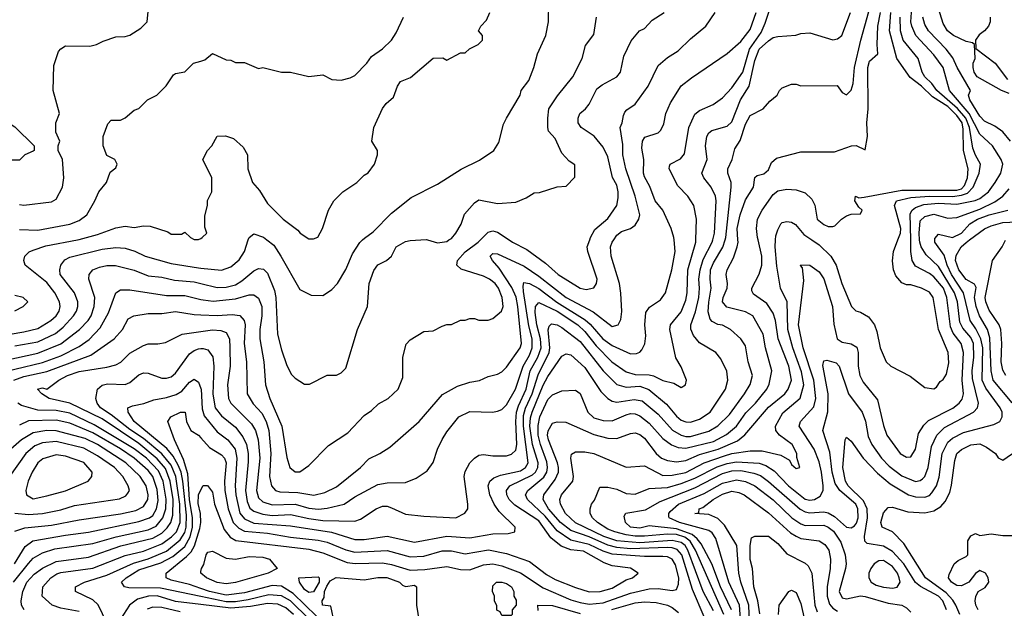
# Model space of a CAD drawing. Header units: inches. Extents: x 1793389 to 1900389, y 320802 to 470796.
# Tile 408 of 656: x 1849211 to 1853496, y 428397 to 430959. Entities that reach past the tile are written whole.
import ezdxf

# ---------------------------------------------------------------- set-up
doc = ezdxf.new("R2010")
doc.units = ezdxf.units.IN
doc.header["$MEASUREMENT"] = 0
for name, color, linetype in [('B8442', 7, 'Continuous'), ('B8443', 7, 'Continuous'), ('B8452', 7, 'Continuous'), ('B8453', 7, 'Continuous')]:
    doc.layers.add(name, color=color, linetype=linetype)

msp = doc.modelspace()

# ---------------------------------------------------------------- linework, layer by layer
at = {"layer": 'B8442', "color": 2}
for points, elevation in [([(1849170, 429590.3), (1849230, 429599.5), (1849290, 429615.3), (1849346.6, 429650), (1849369.4, 429670), (1849382.9, 429690), (1849387.3, 429710), (1849385.1, 429730), (1849363.6, 429770), (1849330, 429815.1), (1849235.3, 429890), (1849229.2, 429910), (1849234, 429930), (1849252.1, 429947.9), (1849270, 429956.3), (1849325.6, 429974.4), (1849463.1, 430000)], 338), ([(1849190, 429539), (1849290, 429556.9), (1849366.8, 429593.2), (1849400, 429620), (1849445.6, 429670), (1849458.7, 429690), (1849464.2, 429710), (1849464.2, 429730), (1849449.7, 429769.7), (1849387.8, 429850), (1849385.6, 429870), (1849389.7, 429890.3), (1849407.1, 429912.9), (1849430, 429924.4), (1849570, 429959.5), (1849630, 429966.7), (1849670, 429964.4), (1849711.9, 429951.9), (1849758, 429930), (1849870, 429897.6), (1849990, 429878.4), (1850000, 429877.4)], 334), ([(1849070, 429459), (1849290, 429507.9), (1849390, 429547.4), (1849472, 429610), (1849509.6, 429650), (1849522.4, 429670), (1849535.1, 429710), (1849537.6, 429750), (1849512.7, 429830), (1849514, 429850), (1849529, 429870), (1849558, 429882), (1849590, 429888.2), (1849628.3, 429888.3), (1849710, 429868.4), (1849770, 429844.4), (1849830, 429837.6), (1849884.4, 429824.4), (1849970, 429818), (1850000, 429810.7)], 330), ([(1849068.8, 429408.8), (1849310, 429466.9), (1849390, 429495.2), (1849470, 429536.5), (1849513.7, 429566.3), (1849561.8, 429618.2), (1849597.5, 429682.5), (1849629.5, 429770.5), (1849650, 429782.8), (1849690, 429783), (1849850, 429758.4), (1849930, 429758.7), (1850000, 429741.2)], 326), ([(1849190, 429692), (1849226, 429710), (1849246, 429730), (1849226, 429750), (1849190, 429758)], 342), ([(1849185.2, 429390), (1849230, 429406.3), (1849330, 429427.9), (1849521, 429499), (1849622.7, 429570), (1849658, 429610), (1849683.9, 429656.1), (1849708, 429670), (1849770, 429680.5), (1849830, 429679.3), (1849890, 429688.4), (1849970, 429675.8), (1850000, 429674.6)], 322), ([(1849231.3, 428390), (1849219.7, 428410), (1849217.4, 428430), (1849225.4, 428470), (1849242.6, 428510), (1849274.5, 428545.5), (1849310, 428571.8), (1849370, 428600.3), (1849510, 428618.9), (1849651.7, 428668.3), (1849790, 428701.8), (1849830, 428724.4), (1849853.5, 428746.5), (1849869.1, 428770.9), (1849878.3, 428801.7), (1849879.5, 428870), (1849866, 428950), (1849845.3, 429005.3), (1849810, 429046.8), (1849730, 429113.5), (1849570, 429220.9), (1849430, 429289.8), (1849339, 429310), (1849308, 429330), (1849289, 429350), (1849310, 429356), (1849330, 429351.3), (1849381.2, 429390), (1849419, 429410), (1849470, 429427.6), (1849590, 429446), (1849630, 429456.3), (1849651.3, 429468.7), (1849690, 429507.3), (1849750, 429540.7), (1849770, 429547.3), (1849812.7, 429547.3), (1849845.6, 429554.4), (1849918, 429590), (1850000, 429601.4)], 318), ([(1849470, 428383), (1849390, 428397.7), (1849353.2, 428410), (1849309.2, 428450), (1849312.7, 428490), (1849347, 428530), (1849373.4, 428546.6), (1849390, 428552.9), (1849530, 428571.5), (1849670, 428626.3), (1849750, 428645.8), (1849830, 428678), (1849871.8, 428708.2), (1849893.1, 428730), (1849909, 428771), (1849908.5, 428850), (1849891.3, 428970), (1849870, 429020.4), (1849830, 429068.8), (1849750, 429135.8), (1849690, 429175.1), (1849610, 429239.1), (1849563.6, 429270), (1849547.8, 429290), (1849542.4, 429310), (1849549.2, 429350), (1849570, 429368), (1849593.8, 429373.8), (1849670, 429370.5), (1849690, 429379.1), (1849730, 429413.4), (1849750, 429422), (1849770, 429420.7), (1849830, 429398), (1849850, 429398), (1849870, 429404.9), (1849890, 429420.7), (1849950, 429503.8), (1849970, 429518.4), (1849990, 429526), (1850000, 429527)], 314), ([(1849590, 428334), (1849552.1, 428412.1), (1849530, 428434), (1849454, 428470), (1849454, 428490), (1849494, 428510), (1849590, 428540.9), (1849706.9, 428593.1), (1849770, 428612.1), (1849850, 428646), (1849910, 428694.3), (1849930, 428726.7), (1849936.1, 428750), (1849937.1, 428802.9), (1849921.1, 428950), (1849913.6, 428990), (1849900.5, 429020.5), (1849878.7, 429058.7), (1849851.9, 429091.9), (1849709.6, 429210), (1849682.7, 429250), (1849682, 429270), (1849701.5, 429278.5), (1849752.1, 429287.9), (1849795.6, 429304.4), (1849850, 429314), (1849892.3, 429327.7), (1849917.6, 429342.4), (1849950, 429380.7), (1849970, 429394.8), (1849990, 429381), (1850000, 429353)], 310), ([(1849184.7, 428510), (1849250, 428592.4), (1849270, 428614.4), (1849310, 428638.7), (1849364.1, 428655.9), (1849530, 428678.3), (1849631.7, 428708.3), (1849770, 428738), (1849805, 428755), (1849834.2, 428790), (1849847.9, 428830), (1849848, 428872), (1849835.2, 428950), (1849815.7, 428995.7), (1849762.7, 429050), (1849710, 429091.6), (1849535.9, 429195.9), (1849430, 429245.6), (1849370, 429257.2), (1849290, 429259.2), (1849219.6, 429279.6), (1849202.7, 429290)], 322), ([(1850000, 428448.2), (1849824.4, 428484.4), (1849686.2, 428486.2), (1849668, 428490), (1849654, 428510), (1849675.1, 428530), (1849730, 428564.4), (1849824.9, 428595.1), (1849878.3, 428621.7), (1849930, 428665.2), (1849952.7, 428707.3), (1849963.7, 428750), (1849963.9, 428790), (1849950.6, 428870), (1849942.7, 428982.7), (1849924, 429044), (1849885.1, 429130), (1849855.3, 429210), (1849868.7, 429230), (1849910.7, 429250.7), (1849930.7, 429250), (1849937.3, 429210), (1849956, 429170), (1849990, 429150.5), (1850000, 429139.3)], 306), ([(1849188.2, 428590), (1849234.8, 428665.2), (1849269.2, 428690), (1849410, 428715.6), (1849510, 428727.6), (1849730, 428774), (1849776.2, 428790), (1849790, 428801.3), (1849807.3, 428830), (1849814.2, 428865.8), (1849810, 428913.2), (1849790.8, 428970), (1849770, 428996.9), (1849709.7, 429050), (1849650, 429090.8), (1849530, 429160.7), (1849430, 429202.3), (1849370, 429215.1), (1849250, 429212.6), (1849210, 429194)], 326), ([(1849190, 428732.7), (1849233.6, 428746.4), (1849350, 428758.3), (1849470, 428782.6), (1849650, 428807.6), (1849717.4, 428822.6), (1849750, 428839.3), (1849769.6, 428870), (1849771.1, 428890), (1849761.7, 428930), (1849735.4, 428970), (1849673, 429030), (1849550, 429109.8), (1849495.7, 429135.7), (1849370, 429169.8), (1849330, 429170.9), (1849270, 429161.1), (1849219.3, 429130), (1849150, 429069.6)], 330), ([(1849189.7, 428810.3), (1849250, 428804.6), (1849310, 428808.8), (1849390, 428825.3), (1849450, 428843.7), (1849646, 428874), (1849673, 428887), (1849682.5, 428897.5), (1849689.3, 428910), (1849683.7, 428930), (1849659.5, 428970), (1849623.6, 429010), (1849550, 429061.1), (1849490, 429093.5), (1849370, 429122.3), (1849310, 429117.7), (1849276.7, 429103.3), (1849238.4, 429070), (1849166.8, 428970)], 334), ([(1850000, 428483.1), (1849950, 428500.4), (1849870, 428518.7), (1849849.2, 428530), (1849849.3, 428549.3), (1849937.7, 428622.3), (1849956.9, 428643.1), (1849971.4, 428668.6), (1849995.8, 428744.2), (1849999.1, 428770), (1849997.4, 428810), (1849987.3, 428852.7), (1849988.7, 428891.3), (1850000, 428912.9)], 302), ([(1850000, 428549.2), (1849999, 428550), (1850000, 428556.7)], 298), ([(1850000, 428413.3), (1849890, 428426.6), (1849810, 428450.7), (1849772, 428450), (1849724, 428436), (1849689.1, 428410.9), (1849650.5, 428350)], 310), ([(1849910, 428381.8), (1849830, 428399.8), (1849790, 428401.3), (1849766.6, 428393.4)], 314)]:
    msp.add_lwpolyline(points, dxfattribs=dict(at, elevation=elevation))
at = {"layer": 'B8442', "color": 2, "elevation": 338}
msp.add_lwpolyline([(1849370, 429064.2), (1849311.9, 429048.1), (1849290, 429029.3), (1849266, 428990), (1849248.2, 428950), (1849237.3, 428910), (1849241, 428890), (1849270, 428874), (1849330, 428886), (1849410, 428908.4), (1849508.7, 428950), (1849525.2, 428970), (1849526, 428990), (1849490, 429031.5), (1849410, 429058.7)], close=True, dxfattribs=at)
at = {"layer": 'B8443', "color": 2}
for points, elevation in [([(1849210, 430154.8), (1849230, 430150.8), (1849350, 430166), (1849370, 430178), (1849397.2, 430230), (1849404, 430270), (1849398, 430350), (1849378, 430390), (1849378, 430410), (1849386, 430430), (1849368.7, 430468.7), (1849368.7, 430510), (1849384, 430550), (1849357.2, 430650), (1849360.2, 430759.8), (1849380.2, 430819.8), (1849390, 430832), (1849410, 430844.7), (1849516.5, 430843.5), (1849546, 430850), (1849574.6, 430865.4), (1849630, 430884.7), (1849670, 430886), (1849690, 430891.3), (1849738, 430922), (1849766, 430950), (1849770, 430994)], 346), ([(1849210, 430045.5), (1849290, 430042.4), (1849430, 430068.2), (1849470, 430084.9), (1849504, 430110), (1849539, 430170), (1849555.3, 430210), (1849588.7, 430250), (1849604.7, 430295.3), (1849630, 430314), (1849635.3, 430330), (1849626, 430350), (1849590, 430368), (1849574, 430410), (1849574, 430450), (1849594.6, 430505.4), (1849610, 430522), (1849650, 430522), (1849670, 430532), (1849710, 430564.7), (1849730, 430572), (1849768, 430610), (1849808, 430630), (1849849.1, 430670.9), (1849881.2, 430718.8), (1849890, 430724.7), (1849930, 430731.3), (1849968, 430770), (1850000, 430778.9)], 342), ([(1849463.1, 430000), (1849470, 430001.3), (1849550, 430023.1), (1849630, 430053.4), (1849670, 430060.7), (1849710, 430054.8), (1849750, 430061), (1849779.8, 430059.8), (1849856, 430036), (1849870, 430024.7), (1849915.3, 430024.7), (1849930, 430034), (1849954, 430010), (1849970, 430002), (1849990, 430002), (1850000, 430007)], 338)]:
    msp.add_lwpolyline(points, dxfattribs=dict(at, elevation=elevation))
at = {"layer": 'B8443', "color": 2, "elevation": 346}
msp.add_lwpolyline([(1849150, 430338), (1849130, 430342), (1849058, 430390), (1849038, 430430), (1849048, 430450), (1849055.3, 430490), (1849070, 430511.3), (1849090, 430524.7), (1849110, 430531), (1849130, 430521), (1849150, 430518), (1849190, 430492), (1849274, 430410), (1849274, 430390), (1849270, 430386), (1849234, 430370), (1849210, 430348), (1849170, 430348)], close=True, dxfattribs=at)
at = {"layer": 'B8452', "color": 2}
for points, elevation in [([(1850000, 429810.7), (1850070, 429793.7), (1850110, 429794.9), (1850150, 429805.3), (1850177.8, 429822.2), (1850230, 429865.5), (1850250, 429876.3), (1850272.5, 429872.5), (1850290, 429856), (1850320.3, 429780.3), (1850325.7, 429750), (1850332.7, 429590), (1850350, 429522), (1850374, 429454), (1850394.4, 429414.4), (1850410, 429398), (1850450, 429372), (1850472.7, 429372.7), (1850550, 429411.3), (1850590, 429412), (1850610, 429422), (1850630, 429442), (1850680.9, 429610), (1850725.2, 429710), (1850732.3, 429810), (1850752.3, 429867.7), (1850770, 429891.3), (1850808, 429910), (1850828.7, 429930), (1850850, 429970.8), (1850890, 429994), (1850910, 429997.3), (1850957, 430000)], 330), ([(1850000, 429353), (1850001.1, 429350), (1850005.4, 429265.4), (1850014, 429234), (1850070, 429164.9), (1850117.1, 429130), (1850149.1, 429089.1), (1850156.9, 429050), (1850149, 428930), (1850151.4, 428890), (1850170, 428810.7), (1850190, 428786), (1850230, 428768.1), (1850390, 428756.5), (1850568.2, 428728.2), (1850670, 428697), (1850710, 428696.5), (1850810, 428710.4), (1850930, 428684.9), (1851069.7, 428710.3), (1851170, 428703.1), (1851270, 428720.5), (1851337.2, 428722.8), (1851366, 428730), (1851368, 428750), (1851298, 428818), (1851275.6, 428850), (1851256.9, 428890), (1851249.6, 428930), (1851257, 428950), (1851275.1, 428964.9), (1851303.9, 428976.1), (1851390, 428995.6), (1851413, 429010), (1851424.4, 429030), (1851403, 429190), (1851403.5, 429236.5), (1851412.4, 429267.6), (1851441.5, 429330), (1851466.9, 429413.1), (1851515.1, 429510), (1851518.7, 429530), (1851511.6, 429608.4), (1851515.1, 429624.9), (1851525.6, 429634.4), (1851550, 429630.4), (1851570, 429619.3), (1851650, 429557.6), (1851750, 429430.4), (1851810.3, 429370.3), (1851850, 429358.9), (1851910, 429363.1), (1851949.2, 429349.2), (1852025.5, 429285.5), (1852070, 429233.4), (1852090, 429216.3), (1852110, 429208.2), (1852130, 429206.4), (1852170, 429220.5), (1852216, 429250), (1852282.7, 429350), (1852293.2, 429390), (1852289.3, 429429.3), (1852262, 429482), (1852241.2, 429510), (1852170, 429552.3), (1852144.2, 429584.2), (1852131.6, 429611.6), (1852131.5, 429630), (1852152.7, 429687.3), (1852167.3, 429750), (1852169.8, 429790), (1852166.2, 429830), (1852172, 429870), (1852185.4, 429914.6), (1852224.7, 429990), (1852227.1, 430000)], 310), ([(1850000, 429601.4), (1850050, 429608.4), (1850086.4, 429606.4), (1850110, 429597.3), (1850123.8, 429570), (1850126.4, 429530), (1850126.7, 429450), (1850114.9, 429370), (1850119.3, 429310), (1850130.6, 429290), (1850219.9, 429199.9), (1850237, 429170), (1850248.9, 429130), (1850256.1, 429050), (1850241.7, 428910), (1850250, 428877.3), (1850270, 428860.3), (1850310, 428847.7), (1850410, 428850.2), (1850470, 428833.1), (1850511, 428829), (1850550, 428832), (1850624, 428850), (1850670, 428881.6), (1850770, 428935.5), (1850810, 428943), (1850890, 428944), (1850936.5, 428963.5), (1850985.2, 428994.8), (1851010, 429032), (1851029.3, 429090), (1851050, 429131.3), (1851070, 429164.7), (1851122, 429230), (1851170, 429253.4), (1851269.1, 429250.9), (1851290, 429254.8), (1851310, 429262.8), (1851330, 429282.8), (1851369.6, 429350), (1851402, 429450), (1851430, 429499.3), (1851441.8, 429530), (1851441.2, 429570), (1851426.7, 429626.7), (1851403.7, 429776.3), (1851401.7, 429798.3), (1851405.8, 429814.2), (1851430, 429810.3), (1851470, 429789), (1851549.5, 429729.5), (1851672.3, 429652.3), (1851693.9, 429633.9), (1851749.4, 429569.4), (1851790, 429540.3), (1851870, 429504.9), (1851894.8, 429505.2), (1851910, 429511), (1851918.9, 429521.1), (1851931.9, 429548.1), (1851936.6, 429583.4), (1851932.3, 429630), (1851936, 429684), (1851952.5, 429707.5), (1852000.2, 429739.8), (1852021.2, 429770), (1852049.3, 429869.3), (1852063.7, 429950), (1852059, 430000)], 318), ([(1850000, 429741.2), (1850010, 429738.7), (1850053.3, 429733.3), (1850150, 429744.2), (1850210, 429761.6), (1850230, 429760.5), (1850250, 429746.8), (1850264.4, 429710), (1850265.3, 429670), (1850256.5, 429610), (1850257, 429570), (1850274.4, 429470), (1850281.6, 429370), (1850300.4, 429310), (1850352.4, 429190), (1850373.2, 429053.2), (1850386.8, 429010), (1850410, 428991.3), (1850430, 428991.3), (1850470, 429018), (1850554.8, 429105.2), (1850638.9, 429161.1), (1850710, 429236), (1850742, 429258), (1850772.9, 429287.1), (1850815.3, 429310), (1850858, 429350), (1850878, 429402), (1850879, 429490), (1850893.6, 429546.4), (1850910, 429564.7), (1850970, 429602), (1851010, 429604.7), (1851050, 429624.7), (1851070, 429632), (1851090, 429632), (1851128.9, 429651.1), (1851150, 429651.3), (1851170, 429658), (1851190, 429658), (1851210, 429651.3), (1851250, 429651.3), (1851270, 429658), (1851308.7, 429690), (1851315.1, 429710), (1851311.6, 429750), (1851295.6, 429790), (1851280.9, 429810), (1851256, 429830), (1851230, 429842), (1851132.3, 429872.3), (1851114, 429890), (1851117.2, 429910), (1851150, 429947.7), (1851206.6, 429990), (1851216.4, 430000)], 326), ([(1850000, 429139.3), (1850037.4, 429097.4), (1850090, 429065.5), (1850102.4, 429050), (1850110.3, 429029.7), (1850102.7, 428950), (1850103.6, 428910), (1850118, 428830), (1850140.3, 428770), (1850165, 428745), (1850190, 428732.7), (1850290, 428723.9), (1850390, 428706.7), (1850510, 428693.6), (1850550, 428684), (1850630, 428651.6), (1850670, 428641.5), (1850810, 428648.9), (1850910, 428621.1), (1850970, 428624.2), (1851050, 428647.2), (1851090, 428647), (1851150, 428634), (1851251.5, 428651.5), (1851330, 428635.3), (1851430, 428600.4), (1851504.4, 428544.4), (1851542, 428522), (1851630, 428487), (1851690, 428468.8), (1851738, 428470), (1851790, 428484.2), (1851850, 428520.7), (1851878, 428530), (1851902, 428550), (1851870, 428572), (1851790, 428582.4), (1851755.3, 428595.3), (1851664.9, 428644.9), (1851610, 428652), (1851567.7, 428667.7), (1851523, 428703), (1851470, 428776.9), (1851365.3, 428845.3), (1851341.3, 428870), (1851331.5, 428890), (1851329.6, 428910), (1851344.5, 428930), (1851442.2, 428977.8), (1851456.4, 428990), (1851466.4, 429010), (1851467, 429030), (1851443.2, 429110), (1851431.5, 429190), (1851433.8, 429226.2), (1851441.8, 429250), (1851490, 429368), (1851510, 429405.5), (1851570, 429494.8), (1851590, 429504), (1851610, 429500.7), (1851670, 429445.5), (1851740.9, 429340.9), (1851770.3, 429310.3), (1851790, 429298), (1851810, 429294), (1851885.8, 429305.8), (1851919.6, 429299.6), (1851990, 429242), (1852052, 429172), (1852090, 429150.3), (1852110, 429144), (1852130, 429145.2), (1852210, 429167.4), (1852250, 429190.4), (1852300.1, 429239.9), (1852365.6, 429330), (1852390, 429371), (1852400.7, 429410), (1852380.7, 429470), (1852370, 429539), (1852350, 429569.3), (1852304, 429610), (1852270, 429629.2), (1852250, 429632.3), (1852225.4, 429645.4), (1852215.6, 429655.6), (1852206.9, 429686.9), (1852209.7, 429729.7), (1852221.1, 429790), (1852215.4, 429830), (1852217.7, 429870), (1852230, 429900.5), (1852271.7, 429968.3), (1852281, 430000)], 306), ([(1850000, 429877.4), (1850090, 429868.4), (1850130, 429883), (1850166.7, 429913.3), (1850189.6, 429950), (1850206, 430000)], 334), ([(1850000, 429527), (1850010, 429528), (1850030, 429522), (1850051.8, 429491.8), (1850055.8, 429450), (1850051.8, 429328.2), (1850062.6, 429270), (1850090, 429234.9), (1850150, 429185.5), (1850182.6, 429142.6), (1850198, 429110), (1850204.9, 429070), (1850205.1, 429034.9), (1850194.4, 428910), (1850201.7, 428861.7), (1850213.3, 428833.3), (1850230, 428818.9), (1850270, 428806.7), (1850310, 428801.3), (1850390, 428804.4), (1850470, 428787.1), (1850530, 428779.6), (1850670, 428776.3), (1850694.8, 428785.2), (1850762, 428830), (1850790, 428840.7), (1850810, 428840.7), (1850830, 428834), (1850890, 428806.8), (1850970, 428797.3), (1851109.1, 428790.9), (1851149.1, 428810.9), (1851162, 428830), (1851162, 428850), (1851146, 428970), (1851150, 428992), (1851169.5, 429030.5), (1851190, 429051), (1851210, 429062.8), (1851230, 429066.8), (1851270, 429060.7), (1851330, 429060.7), (1851352, 429068), (1851370, 429084.7), (1851375.4, 429110), (1851370.7, 429210), (1851373.3, 429250), (1851381.6, 429278.4), (1851415.7, 429350), (1851432.8, 429430), (1851466.8, 429490), (1851480.3, 429530), (1851477.7, 429570), (1851461.6, 429630), (1851455.2, 429684.8), (1851456.2, 429710), (1851470, 429727.7), (1851550, 429690.2), (1851639.5, 429630), (1851670, 429601.7), (1851719.6, 429539.6), (1851788.2, 429470), (1851850, 429426.7), (1851890, 429414.6), (1851950, 429413.4), (1851968.9, 429408.9), (1852010, 429388), (1852057.3, 429377.3), (1852090, 429358), (1852108, 429370), (1852113.2, 429390), (1852090, 429448), (1852067.3, 429487.3), (1852040.9, 429610), (1852043.7, 429630), (1852090, 429687.3), (1852110, 429738), (1852115.8, 429770), (1852118.9, 429870), (1852153.3, 429990), (1852153.6, 430000)], 314), ([(1850000, 429674.6), (1850070, 429671.8), (1850135.3, 429675.3), (1850170, 429670.5), (1850187.7, 429650), (1850192.4, 429630), (1850188.8, 429550), (1850198.7, 429470), (1850201.3, 429330), (1850226.8, 429286.8), (1850265.5, 429245.5), (1850284.2, 429210), (1850295.6, 429170), (1850304.9, 429070), (1850298, 428970), (1850306.4, 428930), (1850324, 428910), (1850343.4, 428903.4), (1850421.2, 428901.2), (1850491.1, 428888.9), (1850538.6, 428901.4), (1850590, 428924.9), (1850694, 429010), (1850730, 429046.8), (1850778, 429070), (1850822, 429098), (1850949.5, 429210.5), (1851051.9, 429328.1), (1851116, 429364), (1851170, 429380.7), (1851212.1, 429387.9), (1851250, 429406), (1851290, 429416), (1851310, 429426), (1851330, 429446), (1851389.3, 429530), (1851394.7, 429550), (1851379.3, 429710), (1851371.3, 429751.3), (1851352.8, 429792.8), (1851297.4, 429877.4), (1851269, 429910), (1851259, 429930), (1851270, 429941), (1851290, 429939.1), (1851406, 429886), (1851470, 429842.6), (1851590, 429748.9), (1851707, 429687), (1851790, 429624), (1851815.3, 429630), (1851826.6, 429653.4), (1851831.8, 429688.2), (1851828, 429768), (1851822, 429810), (1851785.6, 429930), (1851782.9, 429970), (1851789.5, 429990), (1851796.2, 430000)], 322), ([(1850000, 428912.9), (1850010, 428932), (1850028.4, 428931.6), (1850050, 428902), (1850058.4, 428850), (1850100.5, 428740.5), (1850126.9, 428706.9), (1850152.5, 428692.5), (1850470, 428653.8), (1850530, 428638.9), (1850636.7, 428596.7), (1850671.5, 428591.5), (1850790, 428594.6), (1850830, 428587.4), (1850910, 428563.2), (1850974.8, 428565.2), (1851070, 428578.4), (1851130, 428565.7), (1851170, 428563.7), (1851230, 428586.7), (1851270, 428590.3), (1851310, 428581.7), (1851390, 428551.7), (1851490, 428485.7), (1851610, 428434.3), (1851650, 428421.5), (1851690, 428414.9), (1851750, 428420.7), (1851870, 428462.4), (1851950, 428480.9), (1851990, 428482.6), (1852050, 428474.9), (1852070, 428478.8), (1852078.6, 428501.4), (1852079.1, 428530), (1852065.6, 428585.6), (1852050, 428611.3), (1852030, 428620.4), (1852010, 428622.3), (1851930, 428622.4), (1851790, 428632.4), (1851750, 428645), (1851690, 428674.2), (1851610, 428692.9), (1851550, 428733.5), (1851497.3, 428797.3), (1851420.7, 428870), (1851412, 428890), (1851422, 428910), (1851492.8, 428967.2), (1851505.1, 428990), (1851508.7, 429010), (1851505.3, 429034.7), (1851477.1, 429110), (1851468.2, 429150), (1851467.2, 429192.8), (1851474.5, 429230), (1851510, 429305.5), (1851530, 429325.5), (1851570, 429344), (1851630, 429346), (1851650, 429331.3), (1851683, 429250), (1851710, 429226), (1851750, 429214.9), (1851790, 429212.7), (1851850, 429239.5), (1851870, 429244.9), (1851890, 429243.1), (1851910, 429234), (1851950, 429203.1), (1852010, 429136.4), (1852047.8, 429107.8), (1852076.9, 429096.9), (1852110, 429094), (1852230, 429122.8), (1852287.2, 429152.8), (1852330.7, 429189.3), (1852371.8, 429248.2), (1852413.3, 429290), (1852462.9, 429350), (1852472.5, 429372.5), (1852484.5, 429430), (1852456.2, 429530), (1852447, 429590), (1852401.2, 429670), (1852370, 429687.3), (1852288.2, 429708.2), (1852269.6, 429730), (1852272.3, 429750), (1852289.6, 429790), (1852292, 429810), (1852285.1, 429850), (1852289.6, 429870), (1852317.7, 429922.3), (1852334, 429970), (1852337.6, 429990), (1852336.8, 430000)], 302), ([(1850287.1, 430000), (1850316.7, 429976.7), (1850348, 429930), (1850430, 429784.7), (1850479.6, 429759.6), (1850530, 429758), (1850538, 429762), (1850570, 429784.7), (1850594, 429810), (1850630, 429871.3), (1850660.1, 429939.9), (1850691.7, 429988.3), (1850703.4, 430000)], 334), ([(1850986.2, 430000), (1851030, 429987.3), (1851070, 429994), (1851079.4, 430000)], 330), ([(1851340.8, 430000), (1851356, 429990), (1851418, 429958), (1851499.5, 429899.5), (1851554.8, 429850), (1851650, 429790.8), (1851676, 429784), (1851710, 429792), (1851722, 429810), (1851724, 429830), (1851684, 429950), (1851681.2, 429970), (1851691.7, 430000)], 326), ([(1852190, 428359), (1852139.2, 428479.2), (1852092.5, 428630), (1852072.6, 428652.6), (1852050, 428660.7), (1852030, 428661.5), (1851870, 428655.8), (1851810, 428661), (1851771.1, 428671.1), (1851690, 428707.4), (1851610, 428735.3), (1851564.4, 428770), (1851512.6, 428830), (1851489.7, 428870), (1851491.5, 428890), (1851542, 428958), (1851555.4, 428990), (1851556.4, 429010), (1851552.4, 429030), (1851512.6, 429130), (1851508.7, 429150), (1851511.3, 429168.7), (1851530, 429202.8), (1851550, 429207.7), (1851587.5, 429207.5), (1851710, 429153.7), (1851770, 429137.6), (1851810, 429136.4), (1851870, 429158), (1851890, 429160.5), (1851910, 429153), (1851930, 429138), (1851981.6, 429070), (1852004, 429050), (1852030, 429039.5), (1852070, 429034.9), (1852110, 429040.3), (1852170, 429065.8), (1852250.6, 429089.4), (1852334.7, 429125.3), (1852367.6, 429152.4), (1852470, 429272.4), (1852540.7, 429330), (1852555.1, 429350), (1852569.6, 429390), (1852558.3, 429450), (1852512.6, 429570), (1852499.7, 429650), (1852490, 429681.2), (1852462.8, 429722.8), (1852404.8, 429764.8), (1852398, 429778), (1852397.2, 429790), (1852430, 429851.3), (1852440.7, 429890), (1852440.7, 429930), (1852424.3, 430000)], 298), ([(1852230, 428385.1), (1852185.6, 428470), (1852119.4, 428650), (1852107.6, 428670), (1852090, 428683.7), (1852050, 428692.5), (1851910, 428681.9), (1851810, 428690.7), (1851753.6, 428710), (1851630, 428768.7), (1851586.6, 428810), (1851565.1, 428850), (1851562, 428870), (1851569.5, 428890), (1851618.4, 428950), (1851621.6, 428970), (1851609.6, 429050.4), (1851612.9, 429067.1), (1851630, 429077.3), (1851670, 429077.3), (1851709.3, 429070.7), (1851850, 429010.8), (1851930, 429016.3), (1852010, 428974.9), (1852050, 428976.9), (1852110, 428988), (1852190.6, 429029.4), (1852279, 429061), (1852310, 429070.2), (1852390, 429082.6), (1852441.7, 429081.7), (1852523.8, 429063.8), (1852562, 429042), (1852570, 429022), (1852590, 429004.7), (1852606, 429010), (1852593.2, 429053.2), (1852592.7, 429070), (1852572.3, 429110), (1852517.2, 429150), (1852501.2, 429170), (1852500.9, 429190), (1852532.5, 429247.5), (1852608.2, 429311.8), (1852623.1, 429370), (1852614.2, 429425.8), (1852576.1, 429530), (1852554.5, 429610), (1852551.3, 429730), (1852522, 429790), (1852506.1, 429886.1), (1852498.3, 429970), (1852500.6, 430000)], 294), ([(1852275.3, 428370), (1852151.6, 428650), (1852128.4, 428688.4), (1852105.8, 428705.8), (1852070, 428717.4), (1852030, 428719.9), (1851930, 428710.7), (1851890, 428711.4), (1851850, 428716.5), (1851801.2, 428730), (1851770, 428741.5), (1851725.1, 428770), (1851703.7, 428790), (1851693.2, 428810), (1851694, 428830), (1851699, 428850), (1851712.1, 428867.9), (1851736.4, 428923.6), (1851770, 428924), (1851810, 428914.9), (1851850, 428897.1), (1851890, 428893), (1851950, 428918.4), (1852030, 428922), (1852090, 428939.7), (1852150, 428963.2), (1852247.2, 429012.8), (1852290, 429027.5), (1852330, 429034), (1852429.2, 429029.2), (1852458.7, 429018.7), (1852494.7, 428994.7), (1852557.6, 428930), (1852630, 428871.8), (1852650, 428867.4), (1852669.7, 428870.3), (1852695.2, 428884.8), (1852707.6, 428910), (1852708.2, 428930), (1852701, 428990), (1852690, 429034), (1852668.2, 429090), (1852603.7, 429190), (1852609.4, 429210), (1852667, 429273), (1852675.4, 429310), (1852666.6, 429390), (1852620.4, 429530), (1852601.1, 429630), (1852624, 429824), (1852618, 429878), (1852608.9, 429888.9), (1852610, 429892), (1852650, 429891), (1852690, 429861), (1852710, 429831), (1852748.5, 429710), (1852753.8, 429633.8), (1852768.4, 429570), (1852790, 429554.9), (1852830, 429548), (1852854, 429534), (1852860.4, 429510), (1852860.3, 429450), (1852866.7, 429410), (1852881.7, 429381.7), (1852944.7, 429304.7), (1852970, 429192), (1852984.9, 429150), (1853042.8, 429070), (1853070, 429054.8), (1853090, 429056), (1853109.2, 429090), (1853122.4, 429157.6), (1853145.8, 429194.2), (1853166, 429214), (1853271.8, 429268.2), (1853299.5, 429290), (1853312.3, 429307.7), (1853318.9, 429330), (1853312.9, 429390), (1853318.5, 429510), (1853308.2, 429550), (1853274.1, 429594.1), (1853261.3, 429621.3), (1853246.2, 429750), (1853231.7, 429790), (1853190, 429839.7), (1853170, 429854.7), (1853110, 429885.6), (1853094.7, 429910), (1853089.7, 429949.7), (1853088.8, 430000)], 290), ([(1852308.8, 428390), (1852260.8, 428490), (1852222.7, 428590), (1852177, 428677), (1852159.9, 428699.9), (1852137.8, 428717.8), (1852070, 428743.2), (1851950, 428755.6), (1851910, 428745.6), (1851869.8, 428749.8), (1851847, 428770), (1851842, 428798), (1851849.5, 428810.5), (1851935.1, 428824.9), (1851998.2, 428861.8), (1852150, 428921.8), (1852270, 428983.2), (1852310, 428995), (1852350, 428995.9), (1852405.4, 428985.4), (1852434.5, 428974.5), (1852470, 428948.8), (1852608.3, 428828.3), (1852630, 428816), (1852650, 428812.9), (1852710, 428816.9), (1852730, 428811.8), (1852756.8, 428796.8), (1852810, 428750.4), (1852830, 428746.4), (1852843.7, 428756.3), (1852853.1, 428766.9), (1852860.3, 428790), (1852858.2, 428830), (1852849.7, 428850), (1852780.5, 428910), (1852760.7, 428940.7), (1852746.6, 428990), (1852736.3, 429076.3), (1852707, 429170), (1852728.2, 429251.8), (1852729.7, 429330), (1852706.8, 429453.2), (1852710, 429474), (1852723.1, 429476.9), (1852764.5, 429464.5), (1852777.3, 429450), (1852818, 429330), (1852877.1, 429250), (1852891.7, 429211.7), (1852904.2, 429144.2), (1852919.5, 429110), (1852961.3, 429050), (1852995.3, 429015.3), (1853050, 428973.7), (1853110, 428948.4), (1853130, 428953), (1853139.7, 428960.3), (1853150, 428970.8), (1853165.1, 429010), (1853179.5, 429100.5), (1853202.4, 429150), (1853236.3, 429183.7), (1853362.7, 429250), (1853379.5, 429270), (1853383.6, 429290), (1853357, 429397), (1853356.1, 429430), (1853363.5, 429490), (1853362, 429550), (1853350, 429575.1), (1853315.7, 429615.7), (1853302.2, 429642.2), (1853291.7, 429730), (1853279.8, 429770), (1853210, 429884.2), (1853155.3, 429935.3), (1853134.5, 429970), (1853127.9, 429990), (1853127.2, 430000)], 286), ([(1852658.5, 430000), (1852690, 429979.3), (1852741.6, 429930), (1852763.8, 429890), (1852788.4, 429810), (1852830.7, 429710.7), (1852850, 429691.3), (1852870, 429686), (1852905.2, 429665.2), (1852930.5, 429630.5), (1852941.4, 429601.4), (1852956, 429530), (1852982, 429470), (1853002, 429450), (1853086.8, 429406.8), (1853150, 429358), (1853190, 429352), (1853200.4, 429359.6), (1853216.4, 429383.6), (1853230, 429392), (1853244.7, 429415.3), (1853254.2, 429465.8), (1853251.6, 429510), (1853209.5, 429610), (1853186, 429750), (1853170, 429772.3), (1853135.3, 429790), (1853090, 429805.2), (1853070, 429805.2), (1853050, 429814), (1853024.1, 429844.1), (1853013.2, 429870), (1853009.3, 429909.3), (1853014.5, 429950), (1853033.4, 430000)], 294), ([(1853245.1, 428390), (1853228.6, 428430), (1853209.7, 428450), (1853131.5, 428491.5), (1853110, 428509.6), (1853059.1, 428590), (1853010, 428644.7), (1852970, 428666.6), (1852898.6, 428678.6), (1852889.6, 428689.6), (1852887.8, 428710), (1852901.4, 428790), (1852899.8, 428830), (1852883.9, 428863.9), (1852816.9, 428930), (1852804.8, 428950), (1852793.6, 429010), (1852804, 429130), (1852810, 429142), (1852830, 429124.7), (1852882, 429050), (1852944.8, 428984.8), (1852999.1, 428939.1), (1853078.8, 428890), (1853110, 428881.7), (1853150, 428881.1), (1853170, 428888.5), (1853181.3, 428898.7), (1853200.5, 428930), (1853212.1, 428967.9), (1853225.7, 429070), (1853250, 429120.4), (1853270, 429137), (1853318.4, 429161.6), (1853450, 429197.1), (1853476, 429210), (1853487, 429230), (1853487.3, 429250), (1853477.6, 429270), (1853415, 429355), (1853400.3, 429390), (1853402.3, 429530), (1853394.6, 429570), (1853372.8, 429612.8), (1853347.3, 429650), (1853318.2, 429770), (1853265.7, 429850), (1853247.1, 429890), (1853234.3, 429934.3), (1853193.2, 429990), (1853193.7, 430000)], 282), ([(1853530.7, 429290.7), (1853447.3, 429390), (1853439.3, 429430), (1853433.8, 429573.8), (1853423.5, 429610), (1853388.5, 429670), (1853373.1, 429710), (1853366.2, 429750), (1853372.9, 429792.9), (1853367, 429807), (1853330, 429827.6), (1853298.9, 429870), (1853284.2, 429910), (1853287, 429933), (1853308.2, 429970), (1853330, 429988.9), (1853345, 430000)], 278), ([(1853502.9, 429410), (1853490, 429434), (1853483.1, 429470), (1853485.4, 429550), (1853481.3, 429610), (1853473.6, 429630), (1853430, 429695.1), (1853416, 429730), (1853413.1, 429750), (1853445.2, 429910), (1853487, 429970), (1853500.8, 429999.2)], 274), ([(1853303, 428370), (1853285.7, 428410), (1853272.3, 428432.3), (1853243.5, 428463.5), (1853153, 428530), (1853058.8, 428678.8), (1853010, 428729.4), (1852965.2, 428750), (1852959.3, 428770), (1852970, 428812), (1852990, 428836), (1853010, 428837.3), (1853076.7, 428816.7), (1853150, 428812.2), (1853190, 428821.6), (1853219.5, 428840.5), (1853238, 428862), (1853258.6, 428901.4), (1853266.6, 428933.4), (1853280.1, 429039.9), (1853289.6, 429070), (1853310, 429087.7), (1853350, 429108), (1853390, 429112.7), (1853418.8, 429098.8), (1853458, 429070), (1853470, 429052), (1853490, 429042), (1853550, 429083.8)], 278), ([(1852348.9, 428330), (1852343.5, 428410), (1852298, 428510), (1852241, 428701), (1852225.1, 428725.1), (1852210, 428735.6), (1852082.7, 428770), (1852038, 428790), (1852036.6, 428796.6), (1852035.6, 428810), (1852041.8, 428818.2), (1852078.4, 428850), (1852190, 428896.9), (1852270, 428941.8), (1852330, 428955.5), (1852369.2, 428949.2), (1852410.5, 428930), (1852490, 428868.5), (1852571.1, 428791.1), (1852610, 428764.6), (1852630, 428757.4), (1852710, 428758.7), (1852730, 428750.4), (1852753.1, 428733.1), (1852784.2, 428684.2), (1852803.8, 428630), (1852808, 428590), (1852805.5, 428570), (1852777.6, 428470), (1852790, 428443), (1852810, 428438.4), (1852869.6, 428450.4), (1852890, 428448.4), (1852990, 428419.5), (1853050.8, 428410), (1853070, 428399.3), (1853090, 428380.5)], 282), ([(1852388.4, 428290), (1852384.8, 428410), (1852349.7, 428510), (1852341.1, 428550), (1852332.4, 428670), (1852278.8, 428758.8), (1852250, 428787.6), (1852210, 428805.6), (1852148.7, 428810), (1852167.3, 428812.7), (1852168.7, 428830), (1852183.9, 428836.1), (1852229.5, 428870), (1852270, 428893.1), (1852310, 428906.7), (1852341.4, 428901.4), (1852364, 428890), (1852470, 428812.2), (1852565.8, 428725.8), (1852590, 428710.4), (1852610, 428701.3), (1852690, 428690.4), (1852715.1, 428675.1), (1852732, 428650), (1852740.3, 428610), (1852738.9, 428570), (1852724.9, 428490), (1852724.9, 428450), (1852735.5, 428415.5), (1852750, 428397.6), (1852770, 428384.6)], 278), ([(1852432.5, 428372.5), (1852423.9, 428430), (1852405.7, 428490), (1852399.6, 428570), (1852389.8, 428609.8), (1852389.7, 428670.3), (1852396.4, 428703.6), (1852410, 428711.3), (1852470, 428711), (1852510, 428678.8), (1852550, 428634), (1852630, 428594), (1852642, 428582), (1852658, 428550), (1852672, 428410), (1852681.5, 428381.5)], 274), ([(1853382.7, 428390), (1853372.7, 428410), (1853369.3, 428430), (1853372.5, 428447.5), (1853382, 428470), (1853412.5, 428487.5), (1853429, 428510), (1853425.2, 428530), (1853414, 428550), (1853390, 428562), (1853370, 428548), (1853342, 428510), (1853310, 428494), (1853290, 428496), (1853266, 428510), (1853253.2, 428530), (1853256.5, 428543.5), (1853278, 428590), (1853294.6, 428605.4), (1853330, 428622), (1853338, 428630), (1853338, 428690), (1853350, 428712), (1853370, 428722), (1853390, 428714), (1853439, 428721), (1853490, 428713.4), (1853530, 428713)], 274), ([(1850000, 428556.7), (1850002, 428570), (1850012.9, 428587.1), (1850022.7, 428630), (1850030, 428641), (1850050, 428646), (1850110, 428614.8), (1850150, 428610.6), (1850210, 428622), (1850270, 428619.3), (1850298, 428610), (1850332, 428570), (1850292, 428550), (1850150, 428509.6), (1850110, 428503.6), (1850070, 428509.6), (1850024, 428530), (1850000, 428549.2)], 298), ([(1850580.9, 428330), (1850566, 428406), (1850528.9, 428411.1), (1850528, 428430), (1850536.4, 428443.6), (1850538, 428470), (1850547.3, 428492.7), (1850563.1, 428516.9), (1850589.2, 428530.8), (1850710, 428521), (1850769.6, 428530.4), (1850809.6, 428530.4), (1850864.7, 428510), (1850876.9, 428496.9), (1850890, 428491.3), (1850930, 428498), (1850938, 428490), (1850938, 428410), (1850954, 428310)], 298), ([(1850502.5, 428362.5), (1850401.1, 428461.1), (1850350, 428493.1), (1850310, 428496.1), (1850190, 428463.5), (1850110, 428453.5), (1850038, 428470), (1850000, 428483.1)], 302), ([(1850470.9, 428350), (1850390, 428428.7), (1850350, 428451.8), (1850294.9, 428454.9), (1850206.2, 428433.8), (1850150, 428425.6), (1850110, 428425.5), (1850000, 428448.2)], 306), ([(1852513.3, 428370), (1852516, 428410), (1852558, 428470), (1852570, 428476), (1852590, 428466), (1852610, 428418), (1852627.1, 428347.1)], 270), ([(1850403.1, 428370), (1850370, 428399.2), (1850334.7, 428414.7), (1850290, 428418), (1850215.9, 428404.1), (1850130, 428397.4), (1850000, 428413.3)], 310), ([(1851468, 428388), (1851466, 428410), (1851530, 428408.9), (1851650, 428374.7)], 298), ([(1851788.3, 428391.7), (1851890, 428420.2), (1851930, 428424.9), (1851981.4, 428421.4), (1852030, 428410.4), (1852050, 428400.4), (1852078.7, 428378.7)], 298)]:
    msp.add_lwpolyline(points, dxfattribs=dict(at, elevation=elevation))
for points, elevation in [([(1852970, 428604.2), (1852950, 428603.6), (1852930.3, 428589.7), (1852914.9, 428570), (1852906.4, 428550), (1852906, 428530), (1852916.3, 428510), (1852938, 428498), (1852970, 428488.9), (1853010, 428484.9), (1853030, 428488.2), (1853042.9, 428510), (1853038.9, 428530), (1853031.1, 428550), (1853010, 428578.7)], 286), ([(1850470, 428465.2), (1850450, 428479), (1850428.7, 428510), (1850426, 428530), (1850510, 428534), (1850514, 428530), (1850514, 428510), (1850490, 428468)], 298), ([(1851310, 428366), (1851302, 428382), (1851288.4, 428388.4), (1851287.3, 428407.3), (1851278, 428430), (1851278, 428450), (1851268.7, 428470), (1851270, 428494), (1851286, 428510), (1851310, 428510.7), (1851330, 428504.7), (1851351.3, 428490), (1851362, 428470), (1851362, 428450), (1851371.6, 428431.6), (1851372, 428410), (1851354, 428390), (1851354, 428370), (1851350, 428366)], 298)]:
    msp.add_lwpolyline(points, close=True, dxfattribs=dict(at, elevation=elevation))
at = {"layer": 'B8453', "color": 2}
for points, elevation in [([(1850703.4, 430000), (1850711.7, 430008.3), (1850750, 430034.8), (1850830, 430116), (1850915.5, 430184.5), (1851030, 430242.8), (1851132.5, 430307.5), (1851212.9, 430347.1), (1851275.3, 430390), (1851296.5, 430423.5), (1851316.5, 430503.5), (1851329.3, 430530.7), (1851389, 430630), (1851394, 430650), (1851426.3, 430693.7), (1851449.1, 430750.9), (1851465.2, 430810), (1851501.2, 430890), (1851513.2, 430950), (1851513.6, 431033.6)], 334), ([(1853088.8, 430000), (1853086.7, 430113.3), (1853095.6, 430130), (1853110, 430142), (1853146, 430154), (1853210, 430159.7), (1853290, 430155.2), (1853368.7, 430171.3), (1853390, 430180.3), (1853427.6, 430210), (1853456.9, 430250), (1853480.7, 430290), (1853489.6, 430330), (1853482.9, 430350), (1853445.1, 430410), (1853390, 430460.7), (1853343.7, 430550), (1853258, 430650), (1853229.6, 430750), (1853190, 430805.1), (1853111.5, 430890), (1853093.7, 430930), (1853089.8, 430950), (1853093.1, 431010)], 290), ([(1853517.5, 430637.5), (1853484, 430650), (1853378, 430710), (1853365.1, 430730), (1853360.9, 430750), (1853361.2, 430770), (1853368.7, 430790), (1853366, 430850), (1853358, 430858), (1853330, 430864), (1853275.3, 430890), (1853249.4, 430910), (1853230, 430942), (1853202, 431030)], 282), ([(1850000, 430007), (1850006, 430010), (1850026, 430030), (1850016.4, 430056.4), (1850016.4, 430103.6), (1850028.4, 430151.6), (1850028.9, 430171.1), (1850048, 430210), (1850048, 430270), (1850008, 430350), (1850028, 430390), (1850048, 430410), (1850070, 430452), (1850107.3, 430452.7), (1850142, 430442), (1850183.6, 430403.6), (1850202, 430370), (1850204.7, 430310), (1850224.7, 430250), (1850255.3, 430215.3), (1850290, 430158), (1850358, 430090), (1850422, 430042), (1850432, 430030), (1850470, 430004.7), (1850490, 430004.7), (1850508.4, 430011.6), (1850528.7, 430050), (1850555.3, 430130), (1850578, 430170), (1850618, 430210), (1850678, 430250), (1850710, 430282), (1850728.4, 430291.6), (1850755.3, 430330), (1850768, 430370), (1850768, 430390), (1850744, 430430), (1850752.7, 430490), (1850790, 430572), (1850805.6, 430594.4), (1850838, 430622), (1850855.3, 430670), (1850868.7, 430690), (1850912.5, 430707.5), (1851010, 430791.3), (1851052, 430792), (1851070, 430782), (1851130, 430814), (1851150, 430814), (1851168.4, 430831.6), (1851206, 430850), (1851226, 430870), (1851226, 430890), (1851208, 430910), (1851218, 430930), (1851243.1, 430956.9), (1851257.2, 430990)], 338), ([(1850000, 430778.9), (1850016.5, 430783.5), (1850050, 430812), (1850110, 430784.7), (1850130, 430782), (1850150, 430772), (1850190, 430772), (1850250, 430746), (1850270, 430751), (1850350, 430731), (1850390, 430731), (1850470, 430711.3), (1850530, 430718), (1850570, 430698), (1850610, 430696), (1850650, 430706), (1850670, 430716), (1850722, 430770), (1850742, 430798), (1850790, 430831.3), (1850828.7, 430870), (1850850, 430902), (1850882, 430970)], 342), ([(1851079.4, 430000), (1851090, 430006.8), (1851109.2, 430030), (1851131.9, 430068.1), (1851147.3, 430112.7), (1851190, 430161), (1851210, 430174.8), (1851290, 430158.8), (1851370, 430164.7), (1851416, 430184), (1851450, 430204.7), (1851474, 430206), (1851550, 430231.3), (1851590, 430234), (1851627.3, 430272.7), (1851627.3, 430327.3), (1851603.1, 430343.1), (1851570, 430378), (1851542, 430442), (1851513.2, 430473.2), (1851509, 430490), (1851509.4, 430530.6), (1851514, 430570), (1851552.1, 430627.9), (1851618, 430710), (1851659.3, 430790), (1851673.2, 430846.8), (1851710, 430894), (1851722, 430970)], 330), ([(1851691.7, 430000), (1851695.1, 430010), (1851714, 430046), (1851770, 430094), (1851809.4, 430150), (1851816.3, 430183.7), (1851815.8, 430210), (1851810, 430239), (1851791.2, 430271.2), (1851770, 430362), (1851750, 430404), (1851711.1, 430451.1), (1851655.1, 430490), (1851642, 430510), (1851640.9, 430530), (1851649.5, 430550.5), (1851674, 430570), (1851690, 430591.3), (1851722.9, 430657.1), (1851745.4, 430674.6), (1851809.5, 430710.5), (1851825.2, 430730), (1851840.2, 430799.8), (1851872.9, 430867.1), (1851909.2, 430910.8), (1851930, 430921), (1851963.7, 430956.3), (1852015.3, 430990)], 326), ([(1851796.2, 430000), (1851810, 430020.7), (1851830, 430036.3), (1851869.5, 430050.5), (1851890, 430064.7), (1851905.2, 430090), (1851909.3, 430110), (1851889.6, 430190), (1851849.6, 430310), (1851835.8, 430370), (1851835.6, 430415.6), (1851824, 430490), (1851833.2, 430510), (1851839, 430541), (1851844, 430556), (1851853.6, 430566.4), (1851890, 430591), (1851946.6, 430670), (1851990, 430758.8), (1852030, 430794.8), (1852076.6, 430823.4), (1852130, 430876), (1852197.2, 430930), (1852237.2, 430990)], 322), ([(1852059, 430000), (1852058, 430010), (1852046.6, 430050), (1852009.4, 430130), (1851976.2, 430170), (1851953.1, 430233.1), (1851930, 430275.3), (1851926, 430290), (1851927.3, 430350), (1851918.9, 430398.9), (1851920.9, 430430), (1851932.3, 430447.7), (1851990, 430466), (1852002, 430478), (1852014.8, 430505.2), (1852023.7, 430550), (1852043.3, 430596.7), (1852090, 430671), (1852134.2, 430705.8), (1852290, 430811), (1852350, 430864), (1852390, 430916), (1852416.2, 430990)], 318), ([(1852153.6, 430000), (1852157, 430090), (1852145.2, 430150), (1852119, 430190), (1852075.3, 430235.3), (1852037.2, 430310), (1852039, 430321), (1852042, 430330), (1852086.8, 430353.2), (1852104.5, 430375.5), (1852122.9, 430490), (1852150, 430546.8), (1852170, 430564), (1852228.7, 430590), (1852270, 430618.8), (1852310, 430662.8), (1852358, 430730), (1852387.9, 430830), (1852437.5, 430902.5), (1852455.8, 430944.2), (1852475.2, 431004.8)], 314), ([(1852227.1, 430000), (1852234.3, 430030), (1852241.6, 430170), (1852238.7, 430190), (1852220.7, 430230), (1852189.2, 430270), (1852179.3, 430290), (1852202.9, 430350), (1852196.2, 430410), (1852200.9, 430450), (1852210, 430466), (1852223.3, 430476.7), (1852290, 430495.5), (1852310, 430514), (1852348.4, 430610), (1852385.3, 430670), (1852410, 430781), (1852429.8, 430830), (1852470, 430866.8), (1852490, 430881), (1852510, 430886), (1852589, 430891), (1852610, 430898), (1852650, 430901), (1852750, 430870.8), (1852770, 430874.8), (1852789, 430890), (1852827, 430990)], 310), ([(1852281, 430000), (1852283.9, 430010), (1852307.6, 430230), (1852307, 430250), (1852292.3, 430290), (1852292.3, 430310), (1852312.3, 430350), (1852323.2, 430396.8), (1852346.8, 430433.2), (1852370, 430504.7), (1852390, 430542), (1852446, 430570), (1852476.4, 430603.6), (1852508, 430630), (1852518, 430650), (1852530, 430662), (1852570, 430678), (1852590, 430678), (1852610, 430671.3), (1852768.4, 430671.6), (1852790, 430642), (1852810, 430632), (1852830, 430652), (1852838.4, 430681.6), (1852844.5, 430750), (1852871.5, 430870), (1852906.1, 430993.9)], 306), ([(1852336.8, 430000), (1852333, 430050), (1852346.9, 430110), (1852370, 430174.8), (1852404.5, 430230), (1852410, 430271.3), (1852420.1, 430279.9), (1852450, 430288.2), (1852470, 430304.9), (1852482.7, 430337.3), (1852504.2, 430355.8), (1852610, 430383.1), (1852756.6, 430383.4), (1852830.4, 430410.4), (1852851.8, 430411.8), (1852890, 430392), (1852901.3, 430450), (1852898.3, 430510), (1852903.1, 430570), (1852901.5, 430750), (1852910, 430778), (1852946, 430810), (1852942.4, 430850), (1852945.7, 430930), (1852958, 430990)], 302), ([(1852424.3, 430000), (1852422, 430010), (1852418.4, 430050), (1852422, 430090), (1852442, 430130), (1852490, 430197.3), (1852510, 430214), (1852550, 430220.7), (1852590, 430218), (1852630, 430204.7), (1852658, 430178), (1852670.9, 430150.9), (1852681, 430090), (1852710, 430066.8), (1852730, 430058), (1852750, 430058), (1852759, 430061), (1852788, 430090), (1852810, 430104.7), (1852830, 430112), (1852870, 430114), (1852878, 430130), (1852863.1, 430143.1), (1852846, 430170), (1852848.7, 430191.3), (1852863.6, 430183.6), (1852886, 430186), (1853050, 430216.2), (1853290, 430217.1), (1853310, 430223.2), (1853323.5, 430236.5), (1853336, 430270), (1853338.5, 430310), (1853318.7, 430390), (1853317.7, 430482.3), (1853312.6, 430510), (1853290, 430542.4), (1853250, 430580.3), (1853183, 430623), (1853136, 430670), (1853086.6, 430706.6), (1853028, 430790), (1852996, 430910), (1853002.4, 430990)], 298), ([(1853033.4, 430000), (1853044.7, 430030), (1853045.7, 430050), (1853018.4, 430150), (1853026.6, 430170), (1853090, 430184.5), (1853170, 430190.8), (1853270, 430189.4), (1853310, 430194.8), (1853335.8, 430204.2), (1853361, 430230), (1853387, 430290), (1853392.3, 430330), (1853370, 430369), (1853359.8, 430399.8), (1853344.2, 430490), (1853328.6, 430530), (1853292.3, 430572.3), (1853203.1, 430650), (1853180.3, 430680.3), (1853149.6, 430710), (1853138, 430730), (1853120.7, 430790), (1853055.8, 430870), (1853044.8, 430910), (1853043.1, 430970)], 294), ([(1853522.4, 430430), (1853489.5, 430470), (1853455.5, 430495.5), (1853410, 430517.6), (1853390, 430538.4), (1853345.6, 430610), (1853340.9, 430630), (1853349.2, 430650), (1853291.1, 430750), (1853272.1, 430792.1), (1853242.4, 430830), (1853166.3, 430910), (1853150, 430937.2), (1853141.1, 430970)], 286), ([(1853434.8, 430970), (1853434, 430950), (1853426.8, 430930), (1853410.4, 430909.6), (1853387.1, 430892.9), (1853371.3, 430870), (1853372.7, 430832.7), (1853456, 430770), (1853510, 430698)], 282), ([(1853127.2, 430000), (1853125, 430030), (1853130, 430082.8), (1853150, 430102.6), (1853190, 430112.6), (1853250, 430094.6), (1853290, 430097.4), (1853390, 430134.2), (1853454.3, 430165.7), (1853489.5, 430190), (1853517.5, 430222.5)], 286), ([(1853193.7, 430000), (1853194, 430006), (1853210, 430024.7), (1853270.9, 430010.9), (1853309.3, 430030), (1853345.6, 430070), (1853379.5, 430090), (1853430, 430109.1), (1853510.9, 430129.1)], 282), ([(1852500.6, 430000), (1852502, 430018), (1852510, 430044.7), (1852524, 430070), (1852530, 430076), (1852550, 430081), (1852570, 430078), (1852587.1, 430067.1), (1852623.1, 430023.1), (1852658.5, 430000)], 294), ([(1853345, 430000), (1853410, 430048.4), (1853438.4, 430061.6), (1853490, 430075.8), (1853550, 430078.9)], 278), ([(1850206, 430000), (1850209.5, 430010.5), (1850230, 430026), (1850271.9, 430011.9), (1850287.1, 430000)], 334), ([(1851216.4, 430000), (1851250, 430034), (1851270, 430039.1), (1851290, 430033.4), (1851340.8, 430000)], 326), ([(1850957, 430000), (1850981.4, 430001.4), (1850986.2, 430000)], 330)]:
    msp.add_lwpolyline(points, dxfattribs=dict(at, elevation=elevation))

doc.saveas('drawing.dxf')
